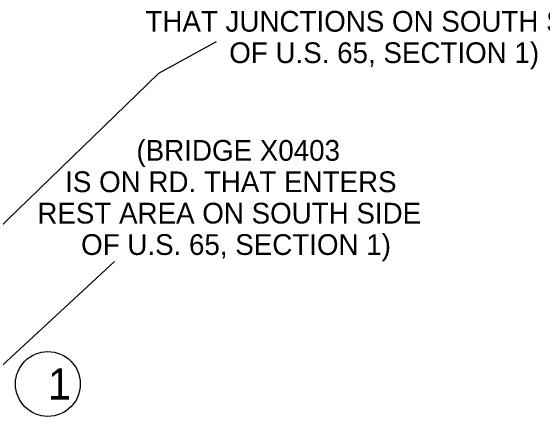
# Model space of a CAD drawing. Extents: x 31699 to 244310, y -8841 to 11474.
# Drawn here: x 142238 to 142960, y 273 to 824 of the extents above; entities that cross this region are included whole.
import ezdxf

# ---------------------------------------------------------------- set-up
doc = ezdxf.new("R2010")
doc.units = 0
doc.layers.add('R_Border Notes', color=7, linetype='Continuous')
doc.layers.add('S_WALL', color=7, linetype='Continuous')

msp = doc.modelspace()

# ---------------------------------------------------------------- linework, layer by layer
at = {"layer": 'R_Border Notes'}
msp.add_circle((142288.31, 316.82), 44, dxfattribs=at)
at = {"layer": 'S_WALL'}
msp.add_line((142378.79, 483.14), (142155.58, 276.6), dxfattribs=at)
msp.add_lwpolyline([(142516.84, 781.53), (142438.22, 738.1), (142040.94, 353.75)], dxfattribs=at)

# ---------------------------------------------------------------- texts
at = {"layer": 'R_Border Notes'}
msp.add_text('1', height=42.24, dxfattribs=at).set_placement((142288.31, 295.7))
at = {"layer": 'S_WALL'}
for s, p in [('THAT JUNCTIONS ON SOUTH SIDE', (142420.7, 795.09)), ('OF U.S. 65, SECTION 1)', (142534.5, 752.47)), ('(BRIDGE X0403', (142408.56, 619.86)), ('IS ON RD. THAT ENTERS', (142311.76, 577.24)), ('REST AREA ON SOUTH SIDE', (142273.97, 534.62)), ('OF U.S. 65, SECTION 1)', (142333.39, 491.99))]:
    msp.add_text(s, height=28.1599, dxfattribs=at).set_placement(p)

doc.saveas('drawing.dxf')
